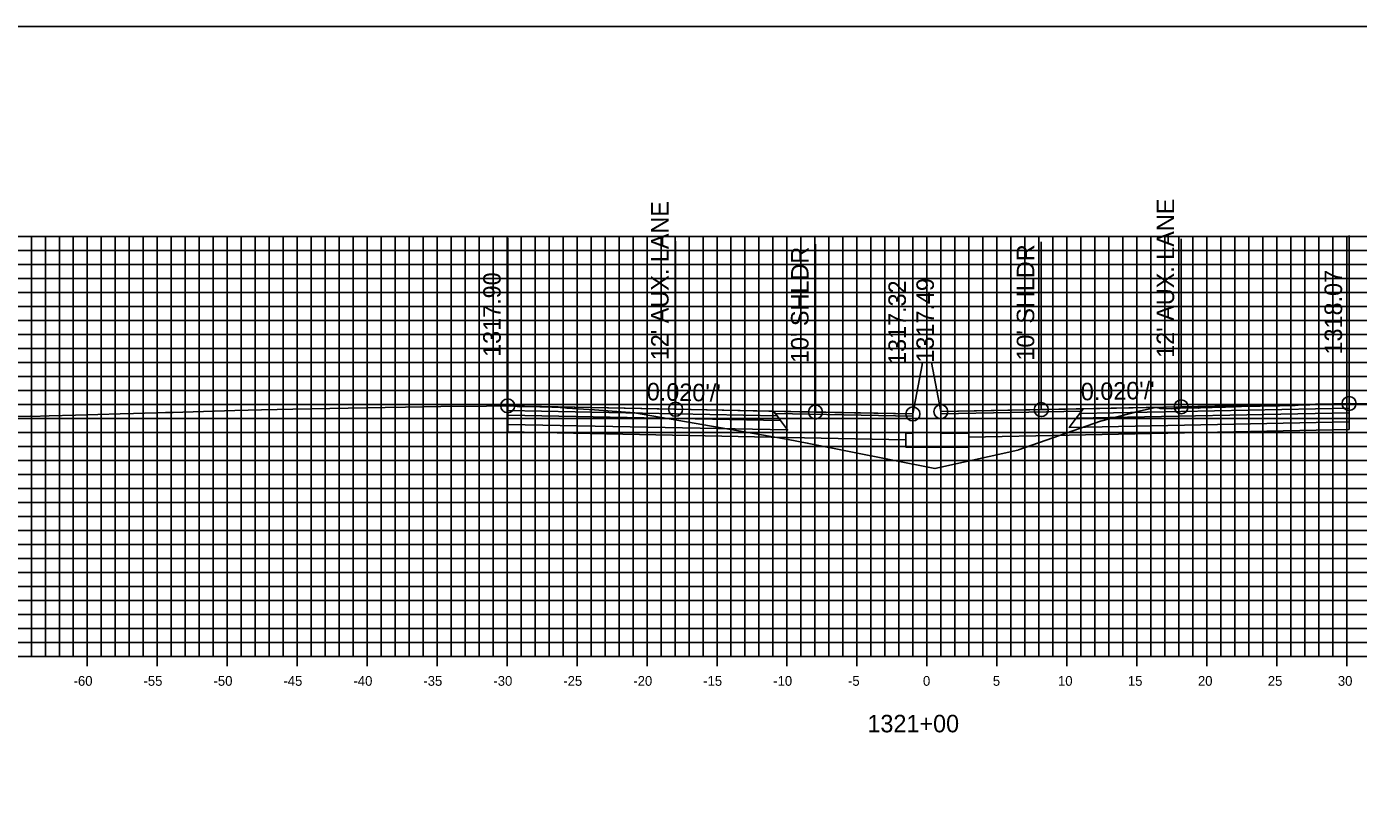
# Model space of a CAD drawing. Extents: x 674939 to 678919, y 750652 to 765176.
# Drawn here: x 678674.2 to 678769.4, y 751317.6 to 751372.6 of the extents above; entities that cross this region are included whole.
import ezdxf

# ---------------------------------------------------------------- set-up
doc = ezdxf.new("R2010")
doc.units = 0
for name, color, linetype in [('Level 10', 7, 'Continuous'), ('Level 17', 7, 'Continuous'), ('Level 18', 7, 'Continuous'), ('Level 19', 7, 'Continuous'), ('Level 20', 7, 'Continuous'), ('Level 22', 7, 'Continuous'), ('Level 23', 7, 'Continuous'), ('Level 4', 7, 'Continuous'), ('Level 8', 7, 'Continuous'), ('Level 9', 7, 'Continuous')]:
    doc.layers.add(name, color=color, linetype=linetype)

msp = doc.modelspace()

# ---------------------------------------------------------------- linework, layer by layer
at = {"layer": 'Level 10'}
msp.add_lwpolyline([(678673.34, 751344.693), (678674.456, 751344.71), (678674.549, 751344.698), (678675.799, 751344.736), (678677.699, 751344.788), (678680.881, 751344.889), (678681.831, 751344.917), (678682.609, 751344.937), (678683.518, 751344.956), (678684.122, 751344.968), (678684.484, 751344.978), (678684.669, 751344.985), (678685.348, 751345.011), (678689.074, 751345.12), (678690.977, 751345.172), (678693.224, 751345.217), (678699.808, 751345.341), (678701.279, 751345.363), (678703.788, 751345.406), (678707.054, 751345.437), (678708.525, 751345.453), (678708.574, 751345.453), (678708.599, 751345.454), (678708.723, 751345.455), (678709.063, 751345.421), (678709.409, 751345.394), (678710.014, 751345.398), (678711.718, 751345.372), (678712.323, 751345.344), (678712.661, 751345.315), (678712.747, 751345.316), (678712.834, 751345.293), (678714.785, 751345.164), (678717.639, 751344.958), (678726.857, 751343.358), (678728.624, 751343.061), (678729.982, 751342.792), (678739.112, 751340.976), (678745.038, 751342.299), (678745.051, 751342.302), (678745.076, 751342.31), (678750.931, 751344.37), (678753.705, 751345.065), (678754.873, 751345.332), (678755.155, 751345.278), (678755.203, 751345.274), (678756.045, 751345.253), (678756.172, 751345.259), (678756.509, 751345.273), (678756.635, 751345.283), (678757.813, 751345.307), (678757.94, 751345.298), (678758.003, 751345.306), (678758.098, 751345.305), (678759.782, 751345.366), (678759.877, 751345.372), (678760.55, 751345.391), (678760.962, 751345.4), (678761.025, 751345.398), (678763.718, 751345.466), (678763.782, 751345.471), (678763.845, 751345.468), (678763.972, 751345.477), (678764.004, 751345.473), (678764.845, 751345.485), (678765.067, 751345.493), (678766.75, 751345.559), (678766.972, 751345.563), (678767.131, 751345.565), (678768.309, 751345.578), (678768.401, 751345.585), (678768.704, 751345.625), (678768.737, 751345.63), (678768.772, 751345.632), (678774.662, 751345.518)], dxfattribs=at)
at = {"layer": 'Level 17'}
for points in [[(678738.203, 751348.374), (678737.533, 751344.874)], [(678738.863, 751348.542), (678738.863, 751348.542), (678738.203, 751348.542), (678738.203, 751348.374)], [(678738.863, 751348.542), (678739.533, 751345.042)], [(678737.533, 751344.874), (678737.533, 751343.499), (678737.033, 751343.499), (678737.033, 751342.499), (678741.533, 751342.499), (678741.533, 751343.499), (678739.533, 751343.499), (678739.533, 751345.042)]]:
    msp.add_lwpolyline(points, dxfattribs=at)
at = {"layer": 'Level 18'}
for points in [[(678737.533, 751344.874), (678730.574, 751345.013), (678720.574, 751345.213), (678708.574, 751345.453)], [(678768.704, 751345.625), (678756.704, 751345.385), (678746.704, 751345.185), (678739.533, 751345.042)]]:
    msp.add_lwpolyline(points, dxfattribs=at)
for points in [[(678708.574, 751345.453), (678708.574, 751345.123), (678727.824, 751344.738), (678727.574, 751345.073)], [(678768.704, 751345.625), (678768.704, 751345.295), (678749.454, 751344.91), (678749.704, 751345.245)], [(678727.574, 751345.073), (678737.533, 751344.874), (678737.537, 751344.716), (678727.693, 751344.913)], [(678749.585, 751345.086), (678739.533, 751344.885), (678739.533, 751345.042), (678749.704, 751345.245)]]:
    msp.add_lwpolyline(points, close=True, dxfattribs=at)
at = {"layer": 'Level 19'}
for points in [[(678708.574, 751345.123), (678708.574, 751344.793), (678728.074, 751344.403), (678727.824, 751344.738)], [(678708.574, 751344.793), (678708.574, 751344.133), (678728.574, 751343.733), (678728.074, 751344.403)], [(678768.704, 751344.965), (678768.704, 751344.305), (678748.704, 751343.905), (678749.204, 751344.575)], [(678768.704, 751345.295), (678768.704, 751344.965), (678749.204, 751344.575), (678749.454, 751344.91)]]:
    msp.add_lwpolyline(points, close=True, dxfattribs=at)
for points in [[(678708.574, 751344.133), (678708.574, 751343.593), (678728.574, 751343.193), (678737.033, 751343.024)], [(678768.704, 751344.305), (678768.704, 751343.765), (678748.704, 751343.365), (678741.533, 751343.222)]]:
    msp.add_lwpolyline(points, dxfattribs=at)
at = {"layer": 'Level 20'}
for p, q in [((678638.533, 751357.551), (678838.533, 751357.551)), ((678674.533, 751327.551), (678674.533, 751357.551)), ((678675.533, 751327.551), (678675.533, 751357.551)), ((678676.533, 751327.551), (678676.533, 751357.551)), ((678677.533, 751327.551), (678677.533, 751357.551)), ((678678.533, 751327.551), (678678.533, 751357.551)), ((678679.533, 751327.551), (678679.533, 751357.551)), ((678680.533, 751327.551), (678680.533, 751357.551)), ((678681.533, 751327.551), (678681.533, 751357.551)), ((678682.533, 751327.551), (678682.533, 751357.551)), ((678683.533, 751327.551), (678683.533, 751357.551)), ((678684.533, 751327.551), (678684.533, 751357.551)), ((678685.533, 751327.551), (678685.533, 751357.551)), ((678686.533, 751327.551), (678686.533, 751357.551)), ((678687.533, 751327.551), (678687.533, 751357.551)), ((678688.533, 751327.551), (678688.533, 751357.551)), ((678689.533, 751327.551), (678689.533, 751357.551)), ((678690.533, 751327.551), (678690.533, 751357.551)), ((678691.533, 751327.551), (678691.533, 751357.551)), ((678692.533, 751327.551), (678692.533, 751357.551)), ((678693.533, 751327.551), (678693.533, 751357.551)), ((678694.533, 751327.551), (678694.533, 751357.551)), ((678695.533, 751327.551), (678695.533, 751357.551)), ((678696.533, 751327.551), (678696.533, 751357.551)), ((678697.533, 751327.551), (678697.533, 751357.551)), ((678698.533, 751327.551), (678698.533, 751357.551)), ((678699.533, 751327.551), (678699.533, 751357.551)), ((678700.533, 751327.551), (678700.533, 751357.551)), ((678701.533, 751327.551), (678701.533, 751357.551)), ((678702.533, 751327.551), (678702.533, 751357.551)), ((678703.533, 751327.551), (678703.533, 751357.551)), ((678704.533, 751327.551), (678704.533, 751357.551)), ((678705.533, 751327.551), (678705.533, 751357.551)), ((678706.533, 751327.551), (678706.533, 751357.551)), ((678707.533, 751327.551), (678707.533, 751357.551)), ((678708.533, 751327.551), (678708.533, 751357.551)), ((678709.533, 751327.551), (678709.533, 751357.551)), ((678710.533, 751327.551), (678710.533, 751357.551)), ((678711.533, 751327.551), (678711.533, 751357.551)), ((678712.533, 751327.551), (678712.533, 751357.551)), ((678713.533, 751327.551), (678713.533, 751357.551)), ((678714.533, 751327.551), (678714.533, 751357.551)), ((678715.533, 751327.551), (678715.533, 751357.551)), ((678716.533, 751327.551), (678716.533, 751357.551)), ((678717.533, 751327.551), (678717.533, 751357.551)), ((678718.533, 751327.551), (678718.533, 751357.551)), ((678719.533, 751327.551), (678719.533, 751357.551)), ((678720.533, 751327.551), (678720.533, 751357.551)), ((678721.533, 751327.551), (678721.533, 751357.551)), ((678722.533, 751327.551), (678722.533, 751357.551)), ((678723.533, 751327.551), (678723.533, 751357.551)), ((678724.533, 751327.551), (678724.533, 751357.551)), ((678725.533, 751327.551), (678725.533, 751357.551)), ((678726.533, 751327.551), (678726.533, 751357.551)), ((678727.533, 751327.551), (678727.533, 751357.551)), ((678728.533, 751327.551), (678728.533, 751357.551)), ((678729.533, 751327.551), (678729.533, 751357.551)), ((678730.533, 751327.551), (678730.533, 751357.551)), ((678731.533, 751327.551), (678731.533, 751357.551)), ((678732.533, 751327.551), (678732.533, 751357.551)), ((678733.533, 751327.551), (678733.533, 751357.551)), ((678734.533, 751327.551), (678734.533, 751357.551)), ((678735.533, 751327.551), (678735.533, 751357.551)), ((678736.533, 751327.551), (678736.533, 751357.551)), ((678737.533, 751327.551), (678737.533, 751357.551)), ((678738.533, 751327.551), (678738.533, 751357.551)), ((678739.533, 751327.551), (678739.533, 751357.551)), ((678740.533, 751327.551), (678740.533, 751357.551)), ((678741.533, 751327.551), (678741.533, 751357.551)), ((678742.533, 751327.551), (678742.533, 751357.551)), ((678743.533, 751327.551), (678743.533, 751357.551)), ((678744.533, 751327.551), (678744.533, 751357.551)), ((678745.533, 751327.551), (678745.533, 751357.551)), ((678746.533, 751327.551), (678746.533, 751357.551)), ((678747.533, 751327.551), (678747.533, 751357.551)), ((678748.533, 751327.551), (678748.533, 751357.551)), ((678749.533, 751327.551), (678749.533, 751357.551)), ((678750.533, 751327.551), (678750.533, 751357.551)), ((678751.533, 751327.551), (678751.533, 751357.551)), ((678752.533, 751327.551), (678752.533, 751357.551)), ((678753.533, 751327.551), (678753.533, 751357.551)), ((678754.533, 751327.551), (678754.533, 751357.551)), ((678755.533, 751327.551), (678755.533, 751357.551)), ((678756.533, 751327.551), (678756.533, 751357.551)), ((678757.533, 751327.551), (678757.533, 751357.551)), ((678758.533, 751327.551), (678758.533, 751357.551)), ((678759.533, 751327.551), (678759.533, 751357.551)), ((678760.533, 751327.551), (678760.533, 751357.551)), ((678761.533, 751327.551), (678761.533, 751357.551)), ((678762.533, 751327.551), (678762.533, 751357.551)), ((678763.533, 751327.551), (678763.533, 751357.551)), ((678764.533, 751327.551), (678764.533, 751357.551)), ((678765.533, 751327.551), (678765.533, 751357.551)), ((678766.533, 751327.551), (678766.533, 751357.551)), ((678767.533, 751327.551), (678767.533, 751357.551)), ((678768.533, 751327.551), (678768.533, 751357.551)), ((678638.533, 751356.551), (678838.533, 751356.551)), ((678638.533, 751355.551), (678838.533, 751355.551)), ((678638.533, 751354.551), (678838.533, 751354.551)), ((678638.533, 751353.551), (678838.533, 751353.551)), ((678638.533, 751352.551), (678838.533, 751352.551)), ((678638.533, 751351.551), (678838.533, 751351.551)), ((678638.533, 751350.551), (678838.533, 751350.551)), ((678638.533, 751349.551), (678838.533, 751349.551)), ((678638.533, 751348.551), (678838.533, 751348.551)), ((678638.533, 751347.551), (678838.533, 751347.551)), ((678638.533, 751346.551), (678838.533, 751346.551)), ((678638.533, 751345.551), (678838.533, 751345.551)), ((678638.533, 751344.551), (678838.533, 751344.551)), ((678638.533, 751343.551), (678838.533, 751343.551)), ((678638.533, 751342.551), (678838.533, 751342.551)), ((678638.533, 751341.551), (678838.533, 751341.551)), ((678638.533, 751340.551), (678838.533, 751340.551)), ((678638.533, 751339.551), (678838.533, 751339.551)), ((678638.533, 751338.551), (678838.533, 751338.551)), ((678638.533, 751337.551), (678838.533, 751337.551)), ((678638.533, 751336.551), (678838.533, 751336.551)), ((678638.533, 751335.551), (678838.533, 751335.551)), ((678638.533, 751334.551), (678838.533, 751334.551)), ((678638.533, 751333.551), (678838.533, 751333.551)), ((678638.533, 751332.551), (678838.533, 751332.551)), ((678638.533, 751331.551), (678838.533, 751331.551)), ((678638.533, 751330.551), (678838.533, 751330.551)), ((678638.533, 751329.551), (678838.533, 751329.551)), ((678638.533, 751328.551), (678838.533, 751328.551)), ((678638.533, 751327.551), (678838.533, 751327.551))]:
    msp.add_line(p, q, dxfattribs=at)
at = {"layer": 'Level 23'}
for p, q in [((678708.574, 751345.453), (678708.574, 751357.453)), ((678720.574, 751345.213), (678720.574, 751357.213)), ((678730.574, 751345.013), (678730.574, 751357.013)), ((678737.533, 751344.874), (678737.533, 751356.874)), ((678739.533, 751345.042), (678739.533, 751357.042)), ((678746.704, 751345.185), (678746.704, 751357.185)), ((678756.704, 751345.385), (678756.704, 751357.385)), ((678768.704, 751345.625), (678768.704, 751357.625))]:
    msp.add_line(p, q, dxfattribs=at)
at = {"layer": 'Level 4'}
msp.add_lwpolyline([(678578.533, 751152.551), (678918.533, 751152.551), (678918.533, 751372.551), (678578.533, 751372.551)], close=True, dxfattribs=at)
for centre in [(678708.574, 751345.453), (678720.574, 751345.213), (678730.574, 751345.013), (678739.533, 751345.042), (678746.704, 751345.185), (678756.704, 751345.385), (678768.704, 751345.625), (678737.533, 751344.874)]:
    msp.add_circle(centre, 0.5, dxfattribs=at)
at = {"layer": 'Level 8'}
for p, q in [((678678.533, 751326.851), (678678.533, 751328.251)), ((678683.533, 751326.851), (678683.533, 751328.251)), ((678688.533, 751326.851), (678688.533, 751328.251)), ((678693.533, 751326.851), (678693.533, 751328.251)), ((678698.533, 751326.851), (678698.533, 751328.251)), ((678703.533, 751326.851), (678703.533, 751328.251)), ((678708.533, 751326.851), (678708.533, 751328.251)), ((678713.533, 751326.851), (678713.533, 751328.251)), ((678718.533, 751326.851), (678718.533, 751328.251)), ((678723.533, 751326.851), (678723.533, 751328.251)), ((678728.533, 751326.851), (678728.533, 751328.251)), ((678733.533, 751326.851), (678733.533, 751328.251)), ((678738.533, 751326.851), (678738.533, 751328.251)), ((678743.533, 751326.851), (678743.533, 751328.251)), ((678748.533, 751326.851), (678748.533, 751328.251)), ((678753.533, 751326.851), (678753.533, 751328.251)), ((678758.533, 751326.851), (678758.533, 751328.251)), ((678763.533, 751326.851), (678763.533, 751328.251)), ((678768.533, 751326.851), (678768.533, 751328.251)), ((678638.533, 751327.551), (678838.533, 751327.551))]:
    msp.add_line(p, q, dxfattribs=at)

# ---------------------------------------------------------------- texts
at = {"layer": 'Level 22'}
for rotation, p in [(358.85424, (678718.504, 751345.855)), (1.14576, (678749.545, 751345.842))]:
    msp.add_text("0.020'/'", height=1.25, rotation=rotation, dxfattribs=at).set_placement(p)
at = {"layer": 'Level 23'}
for s, p in [("12' AUX. LANE", (678720.074, 751348.713)), ("12' AUX. LANE", (678756.204, 751348.885)), ("10' SHLDR", (678746.204, 751348.685)), ("10' SHLDR", (678730.074, 751348.513)), ('1317.90', (678708.074, 751348.953)), ('1318.07', (678768.204, 751349.125)), ('1317.32', (678737.033, 751348.374)), ('1317.49', (678739.033, 751348.542))]:
    msp.add_text(s, height=1.25, rotation=90, dxfattribs=at).set_placement(p)
at = {"layer": 'Level 9'}
for s, height, p in [('-60', 0.7, (678677.552, 751325.451)), ('-55', 0.7, (678682.546, 751325.451)), ('-50', 0.7, (678687.552, 751325.451)), ('-45', 0.7, (678692.546, 751325.451)), ('-40', 0.7, (678697.552, 751325.451)), ('-35', 0.7, (678702.546, 751325.451)), ('-30', 0.7, (678707.552, 751325.451)), ('-25', 0.7, (678712.546, 751325.451)), ('-20', 0.7, (678717.552, 751325.451)), ('-15', 0.7, (678722.546, 751325.451)), ('-10', 0.7, (678727.552, 751325.451)), ('-5', 0.7, (678732.896, 751325.451)), ('0', 0.7, (678738.252, 751325.451)), ('5', 0.7, (678743.246, 751325.451)), ('10', 0.7, (678747.902, 751325.451)), ('15', 0.7, (678752.896, 751325.451)), ('20', 0.7, (678757.902, 751325.451)), ('25', 0.7, (678762.896, 751325.451)), ('30', 0.7, (678767.902, 751325.451)), ('1321+00', 1.25, (678734.281, 751322.126))]:
    msp.add_text(s, height=height, dxfattribs=at).set_placement(p)

doc.saveas('drawing.dxf')
